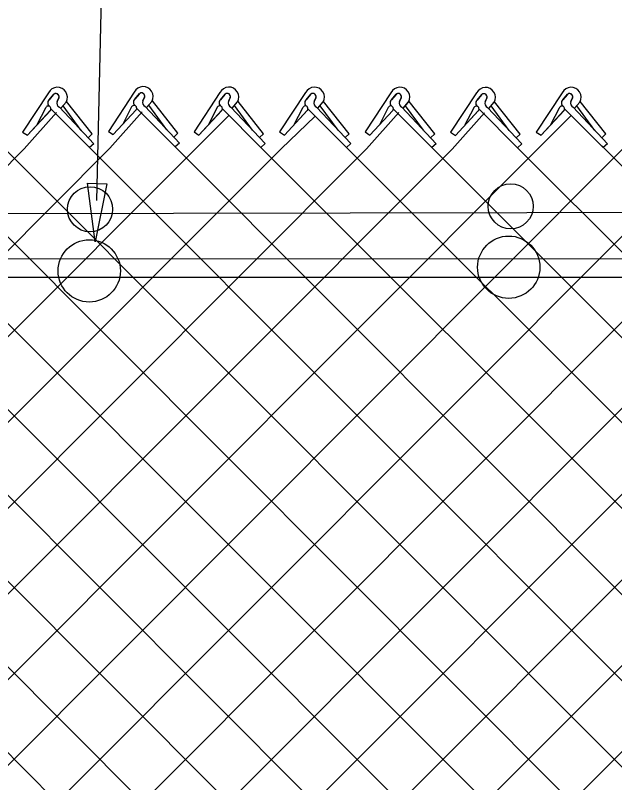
# Model space of a CAD drawing. Extents: x 0 to 2.85, y -0.1 to 1.83.
# Drawn here: x 0.3863 to 0.4427, y 1.3373 to 1.4094 of the extents above; entities that cross this region are included whole.
import ezdxf

# ---------------------------------------------------------------- set-up
doc = ezdxf.new("R2010")
doc.units = 0
for name, color, linetype in [('CT_Dimensions', 7, 'Continuous'), ('sb_Chainlink Fence', 7, 'Continuous'), ('sb_Existing Structural Steel', 7, 'Continuous')]:
    doc.layers.add(name, color=color, linetype=linetype)

msp = doc.modelspace()

# ---------------------------------------------------------------- linework, layer by layer
at = {"layer": 'CT_Dimensions'}
msp.add_line((0.3939588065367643, 1.3919635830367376), (0.3967976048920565, 1.5097640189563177), dxfattribs=at)
msp.add_lwpolyline([(0.39490867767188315, 1.3935323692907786), (0.39382378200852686, 1.3880666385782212), (0.39307736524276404, 1.3935887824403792)], close=True, dxfattribs=at)
at = {"layer": 'sb_Chainlink Fence'}
for p, q in [((0.38942291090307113, 1.4020801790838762), (0.3869864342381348, 1.3983912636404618)), ((0.3894705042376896, 1.4014114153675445), (0.38991562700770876, 1.4019384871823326)), ((0.3898745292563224, 1.4018951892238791), (0.3894705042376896, 1.4014114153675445)), ((0.3903966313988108, 1.4016096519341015), (0.3902330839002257, 1.4012553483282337)), ((0.390233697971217, 1.4012679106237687), (0.39039629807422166, 1.401601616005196)), ((0.3974853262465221, 1.4021397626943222), (0.39504884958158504, 1.3984508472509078)), ((0.39753291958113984, 1.4014709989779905), (0.3979780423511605, 1.401998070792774)), ((0.39793694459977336, 1.4019547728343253), (0.39753291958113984, 1.4014709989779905)), ((0.3984590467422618, 1.4016692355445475), (0.39829549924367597, 1.401314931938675)), ((0.3982961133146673, 1.4013274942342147), (0.3984587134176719, 1.4016611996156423)), ((0.4055420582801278, 1.4020950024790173), (0.40310558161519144, 1.3984060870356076)), ((0.4055896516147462, 1.4014262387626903), (0.40603477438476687, 1.4019533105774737)), ((0.4059936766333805, 1.401910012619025), (0.4055896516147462, 1.4014262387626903)), ((0.4065157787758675, 1.4016244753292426), (0.40635223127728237, 1.4012701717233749)), ((0.4063528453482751, 1.4012827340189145), (0.4065154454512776, 1.4016164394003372)), ((0.41359492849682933, 1.40208930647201), (0.411158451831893, 1.3984003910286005)), ((0.41364252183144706, 1.4014205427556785), (0.414087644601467, 1.4019476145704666)), ((0.4140465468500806, 1.401904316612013), (0.41364252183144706, 1.4014205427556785)), ((0.4145686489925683, 1.4016187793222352), (0.4144051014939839, 1.4012644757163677)), ((0.41440571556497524, 1.401277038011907), (0.41456831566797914, 1.4016107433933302)), ((0.4216240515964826, 1.4020839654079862), (0.41918757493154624, 1.3983950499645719)), ((0.42167164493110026, 1.4014152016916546), (0.4221167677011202, 1.4019422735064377)), ((0.42207566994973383, 1.4018989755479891), (0.42167164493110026, 1.4014152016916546)), ((0.42259777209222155, 1.4016134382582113), (0.42243422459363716, 1.4012591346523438)), ((0.42243483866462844, 1.4012716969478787), (0.4225974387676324, 1.4016054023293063)), ((0.42967753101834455, 1.40206356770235), (0.4272410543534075, 1.3983746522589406)), ((0.42972512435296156, 1.4013948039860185), (0.43017024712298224, 1.4019218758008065)), ((0.4301291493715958, 1.401878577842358), (0.42972512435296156, 1.4013948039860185)), ((0.4306512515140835, 1.4015930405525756), (0.4304877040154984, 1.4012387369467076)), ((0.4304883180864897, 1.4012512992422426), (0.43065091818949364, 1.4015850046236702)), ((0.4377318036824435, 1.4020801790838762), (0.43529532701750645, 1.3983912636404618)), ((0.43777939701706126, 1.4014114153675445), (0.43822451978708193, 1.4019384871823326)), ((0.4381834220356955, 1.4018951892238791), (0.43777939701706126, 1.4014114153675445)), ((0.4387055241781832, 1.4016096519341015), (0.4385419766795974, 1.4012553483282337)), ((0.43854259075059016, 1.4012679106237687), (0.43870519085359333, 1.401601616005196)), ((0.3905799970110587, 1.4006204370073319), (0.3910752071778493, 1.4012066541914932)), ((0.39058655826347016, 1.4006293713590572), (0.39107769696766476, 1.4012086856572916)), ((0.39249693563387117, 1.3985473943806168), (0.39079987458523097, 1.4008573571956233)), ((0.3910752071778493, 1.4012066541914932), (0.39111162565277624, 1.4012747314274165)), ((0.39111162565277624, 1.4012747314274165), (0.39114266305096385, 1.4013475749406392)), ((0.39353595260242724, 1.398215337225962), (0.39112312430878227, 1.4012500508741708)), ((0.398642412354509, 1.4006800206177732), (0.3991376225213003, 1.4012662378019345)), ((0.3986489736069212, 1.4006889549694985), (0.39914011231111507, 1.4012682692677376)), ((0.40055935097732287, 1.3986069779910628), (0.3988622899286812, 1.4009169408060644)), ((0.3991376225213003, 1.4012662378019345), (0.3991740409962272, 1.4013343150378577)), ((0.3991740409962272, 1.4013343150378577), (0.3992050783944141, 1.401407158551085)), ((0.4015983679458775, 1.3982749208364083), (0.3991855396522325, 1.401309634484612)), ((0.40669914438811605, 1.400635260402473), (0.40719435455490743, 1.4012214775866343)), ((0.4067057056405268, 1.4006441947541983), (0.40719684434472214, 1.4012235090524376)), ((0.40861608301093, 1.3985622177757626), (0.4069190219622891, 1.4008721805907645)), ((0.40719435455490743, 1.4012214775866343), (0.40723077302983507, 1.4012895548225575)), ((0.40723077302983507, 1.4012895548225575), (0.4072618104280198, 1.4013623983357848)), ((0.4096550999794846, 1.3982301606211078), (0.4072422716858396, 1.401264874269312)), ((0.4147520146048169, 1.4006295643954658), (0.4152472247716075, 1.4012157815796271)), ((0.41475857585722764, 1.4006384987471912), (0.41524971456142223, 1.4012178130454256)), ((0.41666895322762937, 1.3985565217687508), (0.41497189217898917, 1.4008664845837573)), ((0.4152472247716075, 1.4012157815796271), (0.41528364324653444, 1.4012838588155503)), ((0.41528364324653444, 1.4012838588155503), (0.4153146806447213, 1.401356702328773)), ((0.41770797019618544, 1.398224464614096), (0.41529514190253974, 1.4012591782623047)), ((0.4227811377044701, 1.4006242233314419), (0.4232763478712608, 1.4012104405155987)), ((0.4227876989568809, 1.4006331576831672), (0.4232788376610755, 1.4012124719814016)), ((0.42469807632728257, 1.398551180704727), (0.4230010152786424, 1.4008611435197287)), ((0.4232763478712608, 1.4012104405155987), (0.4233127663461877, 1.4012785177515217)), ((0.4233127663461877, 1.4012785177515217), (0.4233438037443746, 1.401351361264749)), ((0.4257370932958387, 1.398219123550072), (0.42332426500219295, 1.4012538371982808)), ((0.4308346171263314, 1.4006038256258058), (0.43132982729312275, 1.4011900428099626)), ((0.43084117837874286, 1.400612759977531), (0.43133231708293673, 1.4011920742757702)), ((0.4327515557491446, 1.3985307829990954), (0.4310544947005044, 1.4008407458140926)), ((0.43132982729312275, 1.4011900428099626), (0.43136624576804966, 1.4012581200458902)), ((0.43136624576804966, 1.4012581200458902), (0.4313972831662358, 1.401330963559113)), ((0.43379057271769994, 1.3981987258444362), (0.43137774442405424, 1.4012334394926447)), ((0.43888888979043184, 1.4006204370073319), (0.43938409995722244, 1.4012066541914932)), ((0.43889545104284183, 1.4006293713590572), (0.4393865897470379, 1.4012086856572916)), ((0.4408058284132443, 1.3985473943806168), (0.4391087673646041, 1.4008573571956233)), ((0.43938409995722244, 1.4012066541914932), (0.43942051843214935, 1.4012747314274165)), ((0.43942051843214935, 1.4012747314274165), (0.4394515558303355, 1.4013475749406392)), ((0.44184484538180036, 1.398215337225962), (0.4394320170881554, 1.4012500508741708)), ((0.3871304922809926, 1.396803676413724), (0.39016582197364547, 1.4002213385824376)), ((0.38743239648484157, 1.3980865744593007), (0.38960220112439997, 1.4004239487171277)), ((0.38743239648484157, 1.3980865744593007), (0.3895883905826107, 1.4004102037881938)), ((0.3891455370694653, 1.4006246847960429), (0.3883338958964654, 1.3990731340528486)), ((0.3896471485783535, 1.4005734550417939), (0.39327449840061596, 1.3969306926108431)), ((0.3904448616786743, 1.400715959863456), (0.39367029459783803, 1.397289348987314)), ((0.39519290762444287, 1.3968632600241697), (0.39822823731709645, 1.4002809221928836)), ((0.3954948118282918, 1.398146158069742), (0.39766461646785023, 1.4004835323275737)), ((0.3954948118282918, 1.398146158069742), (0.39765080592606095, 1.4004697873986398)), ((0.3972079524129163, 1.4006842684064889), (0.39639631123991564, 1.39913271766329)), ((0.39770956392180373, 1.4006330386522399), (0.4013369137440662, 1.3969902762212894)), ((0.3985072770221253, 1.400775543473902), (0.4017327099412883, 1.3973489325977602)), ((0.40355154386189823, 1.3981013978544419), (0.4057213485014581, 1.4004387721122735)), ((0.40355154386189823, 1.3981013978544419), (0.4057075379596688, 1.4004250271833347)), ((0.4052646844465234, 1.400639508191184), (0.4044530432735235, 1.3990879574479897)), ((0.40576629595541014, 1.4005882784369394), (0.4093936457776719, 1.396945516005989)), ((0.4065640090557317, 1.400730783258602), (0.4097894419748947, 1.3973041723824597)), ((0.41160441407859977, 1.3980957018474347), (0.41377421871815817, 1.4004330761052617)), ((0.41160441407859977, 1.3980957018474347), (0.4137604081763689, 1.4004193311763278)), ((0.4133175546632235, 1.4006338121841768), (0.4125059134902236, 1.3990822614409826)), ((0.41381916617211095, 1.4005825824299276), (0.41744651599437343, 1.3969398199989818)), ((0.4146168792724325, 1.40072508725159), (0.41784231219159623, 1.397298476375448)), ((0.4193316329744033, 1.3968074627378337), (0.4223669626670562, 1.4002251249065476)), ((0.41963353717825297, 1.3980903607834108), (0.42180334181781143, 1.4004277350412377)), ((0.41963353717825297, 1.3980903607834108), (0.4217895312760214, 1.4004139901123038)), ((0.42134667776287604, 1.4006284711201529), (0.4205350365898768, 1.3990769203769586)), ((0.4218482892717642, 1.4005772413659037), (0.42547563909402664, 1.3969344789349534)), ((0.42264600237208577, 1.400719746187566), (0.4258714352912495, 1.397293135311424)), ((0.4273851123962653, 1.3967870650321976), (0.43042044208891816, 1.4002047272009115)), ((0.42768701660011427, 1.3980699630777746), (0.42985682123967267, 1.4004073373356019)), ((0.42768701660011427, 1.3980699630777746), (0.4298430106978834, 1.4003935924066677)), ((0.429400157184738, 1.4006080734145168), (0.4285885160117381, 1.3990565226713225)), ((0.42990176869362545, 1.4005568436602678), (0.43352911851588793, 1.3969140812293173)), ((0.43069948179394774, 1.4006993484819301), (0.43392491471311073, 1.3972727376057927)), ((0.43574128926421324, 1.3980865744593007), (0.4379110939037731, 1.4004239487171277)), ((0.43574128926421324, 1.3980865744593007), (0.4378972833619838, 1.4004102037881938)), ((0.4374544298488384, 1.4006246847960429), (0.4366427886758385, 1.3990731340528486)), ((0.43795604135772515, 1.4005734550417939), (0.4415833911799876, 1.3969306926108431)), ((0.438753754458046, 1.400715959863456), (0.4419791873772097, 1.397289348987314)), ((0.4032496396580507, 1.3968184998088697), (0.40639200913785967, 1.39995472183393)), ((0.4113025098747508, 1.3968128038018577), (0.4145127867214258, 1.3998826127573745)), ((0.4354393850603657, 1.396803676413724), (0.43859691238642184, 1.3999652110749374)), ((0.4384793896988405, 1.4000416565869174), (0.5484079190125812, 1.290198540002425)), ((0.3869864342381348, 1.3983912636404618), (0.38743239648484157, 1.3980865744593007)), ((0.39353595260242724, 1.398215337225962), (0.3931401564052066, 1.3978566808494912)), ((0.39504884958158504, 1.3984508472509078), (0.3954948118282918, 1.398146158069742)), ((0.4015983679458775, 1.3982749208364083), (0.4012025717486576, 1.3979162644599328)), ((0.40310558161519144, 1.3984060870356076), (0.40355154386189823, 1.3981013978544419)), ((0.4096550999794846, 1.3982301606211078), (0.4092593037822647, 1.3978715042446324)), ((0.411158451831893, 1.3984003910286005), (0.41160441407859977, 1.3980957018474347)), ((0.41770797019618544, 1.398224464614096), (0.4173121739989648, 1.3978658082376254)), ((0.41918757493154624, 1.3983950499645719), (0.41963353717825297, 1.3980903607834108)), ((0.4257370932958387, 1.398219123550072), (0.42534129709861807, 1.3978604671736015)), ((0.4272410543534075, 1.3983746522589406), (0.42768701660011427, 1.3980699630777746)), ((0.43379057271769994, 1.3981987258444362), (0.43339477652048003, 1.3978400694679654)), ((0.43529532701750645, 1.3983912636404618), (0.43574128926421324, 1.3980865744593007)), ((0.44184484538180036, 1.398215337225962), (0.4414490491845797, 1.3978566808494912)), ((0.39367029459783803, 1.397289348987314), (0.39327449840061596, 1.3969306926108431)), ((0.4017327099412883, 1.3973489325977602), (0.4013369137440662, 1.3969902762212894)), ((0.4097894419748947, 1.3973041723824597), (0.4093936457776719, 1.396945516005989)), ((0.41784231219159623, 1.397298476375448), (0.41744651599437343, 1.3969398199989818)), ((0.4258714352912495, 1.397293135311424), (0.42547563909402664, 1.3969344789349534)), ((0.43392491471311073, 1.3972727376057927), (0.43352911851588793, 1.3969140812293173)), ((0.4419791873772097, 1.397289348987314), (0.4415833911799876, 1.3969306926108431)), ((0.3659176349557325, 1.2869307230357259), (0.47574297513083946, 1.3967446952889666)), ((0.3659272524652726, 1.2950013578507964), (0.46768949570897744, 1.396765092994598)), ((0.36593686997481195, 1.3030719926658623), (0.4596114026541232, 1.3968128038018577)), ((0.3659464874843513, 1.311142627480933), (0.45155853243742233, 1.3968184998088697)), ((0.3659561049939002, 1.3192132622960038), (0.443501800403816, 1.3968632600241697)), ((0.3659657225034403, 1.3272838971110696), (0.4354393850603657, 1.396803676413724)), ((0.3659753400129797, 1.3353545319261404), (0.4273851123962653, 1.3967870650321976)), ((0.3659849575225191, 1.343425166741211), (0.4193316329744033, 1.3968074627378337)), ((0.3659945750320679, 1.3514958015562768), (0.4113025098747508, 1.3968128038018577)), ((0.36600419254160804, 1.3595664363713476), (0.4032496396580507, 1.3968184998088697)), ((0.3660138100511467, 1.3676370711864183), (0.39519290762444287, 1.3968632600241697)), ((0.3660234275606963, 1.3757077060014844), (0.3871304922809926, 1.396803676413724)), ((0.3771591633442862, 1.2900712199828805), (0.48379724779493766, 1.396761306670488)), ((0.3771667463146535, 1.3969344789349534), (0.48378966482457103, 1.2902443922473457)), ((0.3852126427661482, 1.2900916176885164), (0.4918596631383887, 1.396820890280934)), ((0.3852202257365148, 1.3969140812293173), (0.4918520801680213, 1.2901848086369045)), ((0.3932669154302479, 1.2900750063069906), (0.49991639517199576, 1.3967761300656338)), ((0.39327449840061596, 1.3969306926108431), (0.4999088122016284, 1.2902295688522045)), ((0.4013369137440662, 1.3969902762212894), (0.5079616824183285, 1.290235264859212)), ((0.4093936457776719, 1.396945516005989), (0.5161418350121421, 1.2902638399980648)), ((0.41744651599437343, 1.3969398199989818), (0.524195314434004, 1.290284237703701)), ((0.42547563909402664, 1.3969344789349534), (0.5326048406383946, 1.2897946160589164)), ((0.43352911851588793, 1.3969140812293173), (0.540435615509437, 1.290089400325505)), ((0.36971278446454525, 1.3962591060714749), (0.47573539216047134, 1.2902610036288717)), ((0.36604268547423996, 1.3918681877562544), (0.4676819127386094, 1.2902406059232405)), ((0.36603309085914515, 1.3838167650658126), (0.4596038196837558, 1.290192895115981)), ((0.3660234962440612, 1.3757653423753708), (0.45155094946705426, 1.2901871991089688)), ((0.36601390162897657, 1.3677139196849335), (0.44349421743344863, 1.2901424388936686)), ((0.3660043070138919, 1.359662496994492), (0.4354318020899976, 1.2902020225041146))]:
    msp.add_line(p, q, dxfattribs=at)
for centre, radius, start, end in [((0.3902613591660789, 1.4016654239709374), 0.0009354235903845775, 330.7731305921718, 153.67978342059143), ((0.39832377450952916, 1.4017250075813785), 0.0009354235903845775, 330.7731305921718, 153.67978342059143), ((0.4063805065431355, 1.4016802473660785), 0.0009354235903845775, 330.7731305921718, 153.67978342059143), ((0.4144333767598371, 1.4016745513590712), 0.0009354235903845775, 330.7731305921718, 153.67978342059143), ((0.4224624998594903, 1.4016692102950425), 0.0009354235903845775, 330.7731305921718, 153.67978342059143), ((0.43051597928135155, 1.401648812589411), 0.0009354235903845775, 330.7731305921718, 153.67978342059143), ((0.4385702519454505, 1.4016654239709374), 0.0009354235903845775, 330.7731305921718, 153.67978342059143), ((0.39010733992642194, 1.4017007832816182), 0.00030330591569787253, 342.5147558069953, 140.13680881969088), ((0.3901084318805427, 1.4017022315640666), 0.00030494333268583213, 340.73435754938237, 129.21739859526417), ((0.39816975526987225, 1.4017603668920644), 0.00030330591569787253, 342.5147558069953, 140.13680881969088), ((0.398170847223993, 1.4017618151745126), 0.00030494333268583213, 340.73435754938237, 129.21739859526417), ((0.40622648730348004, 1.4017156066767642), 0.00030330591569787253, 342.5147558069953, 140.13680881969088), ((0.40622757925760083, 1.4017170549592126), 0.00030494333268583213, 340.73435754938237, 129.21739859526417), ((0.4142793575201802, 1.4017099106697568), 0.00030330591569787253, 342.5147558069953, 140.13680881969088), ((0.4142804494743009, 1.4017113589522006), 0.00030494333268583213, 340.73435754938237, 129.21739859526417), ((0.42230848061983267, 1.4017045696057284), 0.00030330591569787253, 342.5147558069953, 140.13680881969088), ((0.4223095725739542, 1.4017060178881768), 0.00030494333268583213, 340.73435754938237, 129.21739859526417), ((0.43036196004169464, 1.401684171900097), 0.00030330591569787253, 342.5147558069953, 140.13680881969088), ((0.4303630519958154, 1.4016856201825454), 0.00030494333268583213, 340.73435754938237, 129.21739859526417), ((0.4384162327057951, 1.4017007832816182), 0.00030330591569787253, 342.5147558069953, 140.13680881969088), ((0.43841732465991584, 1.4017022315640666), 0.00030494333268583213, 340.73435754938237, 129.21739859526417), ((0.3893975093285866, 1.4005805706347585), 0.00025580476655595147, 319.02146199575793, 170.0695590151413), ((0.38972996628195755, 1.401128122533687), 0.0003843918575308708, 140.20166010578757, 233.0052527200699), ((0.3897404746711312, 1.4011285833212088), 0.0003909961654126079, 133.66718540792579, 232.2343578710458), ((0.3906208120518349, 1.4010960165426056), 0.00041880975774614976, 156.48328493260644, 245.15783350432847), ((0.39745992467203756, 1.4006401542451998), 0.00025580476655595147, 319.02146199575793, 170.0695590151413), ((0.3977923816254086, 1.4011877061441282), 0.0003843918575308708, 140.20166010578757, 233.0052527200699), ((0.39780289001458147, 1.40118816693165), 0.0003909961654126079, 133.66718540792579, 232.2343578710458), ((0.3986832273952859, 1.4011556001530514), 0.00041880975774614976, 156.48328493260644, 245.15783350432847), ((0.40551665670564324, 1.4005953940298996), 0.00025580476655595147, 319.02146199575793, 170.0695590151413), ((0.4058491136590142, 1.401142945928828), 0.0003843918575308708, 140.20166010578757, 233.0052527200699), ((0.4058596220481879, 1.40114340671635), 0.0003909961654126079, 133.66718540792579, 232.2343578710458), ((0.406739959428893, 1.4011108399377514), 0.00041880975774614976, 156.48328493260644, 245.15783350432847), ((0.41356952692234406, 1.4005896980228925), 0.00025580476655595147, 319.02146199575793, 170.0695590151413), ((0.41390198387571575, 1.4011372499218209), 0.0003843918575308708, 140.20166010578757, 233.0052527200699), ((0.4139124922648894, 1.4011377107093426), 0.0003909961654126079, 133.66718540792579, 232.2343578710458), ((0.4147928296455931, 1.4011051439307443), 0.00041880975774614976, 156.48328493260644, 245.15783350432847), ((0.42159865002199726, 1.4005843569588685), 0.00025580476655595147, 319.02146199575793, 170.0695590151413), ((0.4219311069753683, 1.401131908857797), 0.0003843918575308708, 140.20166010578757, 233.0052527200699), ((0.4219416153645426, 1.4011323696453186), 0.0003909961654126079, 133.66718540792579, 232.2343578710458), ((0.42282195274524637, 1.4010998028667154), 0.00041880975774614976, 156.48328493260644, 245.15783350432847), ((0.4296521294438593, 1.4005639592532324), 0.00025580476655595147, 319.02146199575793, 170.0695590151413), ((0.42998458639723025, 1.401111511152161), 0.0003843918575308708, 140.20166010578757, 233.0052527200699), ((0.4299950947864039, 1.4011119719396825), 0.0003909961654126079, 133.66718540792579, 232.2343578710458), ((0.43087543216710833, 1.4010794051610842), 0.00041880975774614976, 156.48328493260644, 245.15783350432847), ((0.43770640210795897, 1.4005805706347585), 0.00025580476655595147, 319.02146199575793, 170.0695590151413), ((0.43803885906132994, 1.401128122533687), 0.0003843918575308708, 140.20166010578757, 233.0052527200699), ((0.4380493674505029, 1.4011285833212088), 0.0003909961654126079, 133.66718540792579, 232.2343578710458), ((0.438929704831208, 1.4010960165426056), 0.00041880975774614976, 156.48328493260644, 245.15783350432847)]:
    msp.add_arc(centre, radius, start, end, dxfattribs=at)
at = {"layer": 'sb_Existing Structural Steel'}
for p, q in [((0.5429799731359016, 1.3864144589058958), (0.37361601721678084, 1.3864799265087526)), ((0.5429793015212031, 1.3846769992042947), (0.37361534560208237, 1.3847424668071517))]:
    msp.add_line(p, q, dxfattribs=at)
msp.add_lwpolyline([(0.5507821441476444, 1.3910277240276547), (0.36789482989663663, 1.3906586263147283)], dxfattribs=at)
for centre, radius in [((0.3933299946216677, 1.3911330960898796), 0.0021204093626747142), ((0.4328874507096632, 1.391410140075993), 0.0021204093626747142), ((0.43270215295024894, 1.3856897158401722), 0.002929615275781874), ((0.39325356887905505, 1.385344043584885), 0.002929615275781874)]:
    msp.add_circle(centre, radius, dxfattribs=at)

doc.saveas('drawing.dxf')
